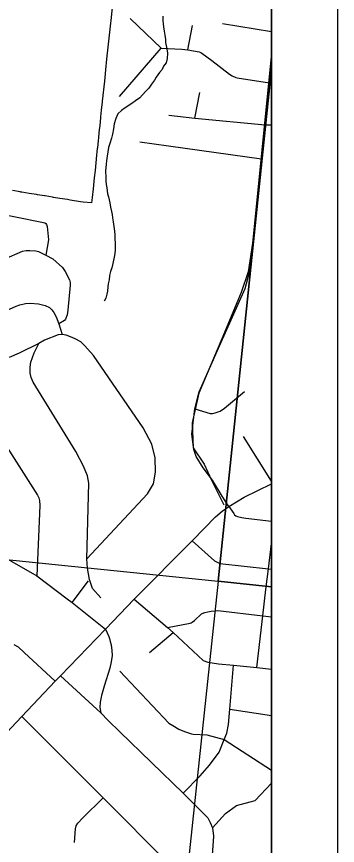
# Model space of a CAD drawing. Extents: x -8.2 to 38.5, y -0.1 to 21.9.
# Drawn here: x 8.576 to 9.063, y 17.376 to 18.635 of the extents above; entities that cross this region are included whole.
import ezdxf

# ---------------------------------------------------------------- set-up
doc = ezdxf.new("R2010")
doc.units = 0
for name, color, linetype in [('Default', 7, 'Continuous'), ('GM_X_Adjacent_County_Text', 7, 'Continuous'), ('GM_X_Airport_Location_Class_1', 7, 'Continuous'), ('GM_X_Airport_Location_Class_3', 7, 'Continuous'), ('GM_X_Minor_River', 7, 'Continuous'), ('GM_X_Section', 7, 'Continuous'), ('GM_X_Section_Text', 7, 'Continuous'), ('GM_X_Township', 7, 'Continuous'), ('GM_X_Township_Subdivision_Text', 7, 'Continuous'), ('GM_X_Township_Text', 7, 'Continuous'), ('GM_X_US_Location', 7, 'Continuous')]:
    doc.layers.add(name, color=color, linetype=linetype)

msp = doc.modelspace()

# ---------------------------------------------------------------- linework, layer by layer
at = {"layer": 'Default'}
for points in [[(8.9634, 15.7165), (8.9634, 21.1673), (3.5768, 21.1673)], [(8.9634, 15.3136), (8.9634, 20.7535), (8.8842, 20.7645), (4.0666, 20.7645), (4.0665, 20.7635), (4.0467, 20.5533), (4.0404, 20.4649), (4.0302, 20.3597), (3.9961, 19.9817), (3.9436, 19.3979), (3.9289, 19.2353), (3.8854, 18.7517), (3.8472, 18.3279), (3.8449, 18.303), (3.8435, 18.2895), (3.8184, 18.0516), (3.7486, 17.3899)]]:
    msp.add_lwpolyline(points, dxfattribs=at)
for points in [[(8.9634, 18.556), (8.9634, 18.7145), (7.9789, 18.8702), (7.8777, 17.8803), (8.8823, 17.7777)], [(8.9634, 17.769), (8.9634, 18.556), (8.8823, 17.7777)], [(8.9634, 16.781), (8.9634, 17.769), (8.8823, 17.7777), (8.7794, 16.8117)]]:
    msp.add_lwpolyline(points, close=True, dxfattribs=at)
at = {"layer": 'GM_X_Adjacent_County_Text'}
msp.add_lwpolyline([(7.8777, 17.8803), (8.8823, 17.7777), (8.7794, 16.8117), (7.7722, 16.8835)], close=True, dxfattribs=at)
at = {"layer": 'GM_X_Airport_Location_Class_1'}
msp.add_lwpolyline([(8.8984, 17.8911), (8.8882, 17.9068), (8.8735, 17.9311), (8.8597, 17.9498), (8.8492, 17.9667), (8.8455, 17.9777), (8.8423, 18.0009), (8.847, 18.0392), (8.8536, 18.0651), (8.885, 18.1359), (8.9234, 18.2218), (8.9301, 18.2464), (8.936, 18.2988), (8.9483, 18.4189), (8.9536, 18.4701), (8.9601, 18.5341), (8.9634, 18.5658)], dxfattribs=at)
at = {"layer": 'GM_X_Airport_Location_Class_3'}
for points in [[(8.8984, 17.8911), (8.9219, 17.9049), (8.9634, 17.9255)], [(8.4223, 17.3635), (8.441, 17.3986), (8.4539, 17.4264), (8.4691, 17.4508), (8.4773, 17.4639), (8.5028, 17.4879), (8.522, 17.506), (8.5683, 17.5551), (8.5844, 17.5721), (8.6351, 17.6259), (8.6429, 17.6341), (8.7111, 17.7045), (8.7547, 17.7501), (8.8431, 17.8388), (8.8435, 17.8393), (8.8783, 17.8753), (8.8884, 17.8837), (8.8984, 17.8911)]]:
    msp.add_lwpolyline(points, dxfattribs=at)
at = {"layer": 'GM_X_Minor_River'}
msp.add_lwpolyline([(8.7984, 18.6352), (8.7986, 18.6288), (8.7991, 18.6234), (8.7993, 18.6188), (8.8002, 18.6127), (8.8015, 18.6066), (8.8024, 18.5997), (8.8026, 18.5951), (8.8045, 18.5859), (8.8054, 18.5791), (8.8047, 18.5711), (8.8033, 18.5643), (8.7996, 18.5595), (8.7972, 18.5543), (8.7935, 18.5495), (8.788, 18.5425), (8.7859, 18.538), (8.7811, 18.5318), (8.7771, 18.5262), (8.7719, 18.5208), (8.7632, 18.5112), (8.7569, 18.5066), (8.7514, 18.5026), (8.7413, 18.4962), (8.7354, 18.4919), (8.7299, 18.4868), (8.727, 18.4797), (8.7247, 18.4718), (8.7233, 18.4642), (8.7218, 18.4559), (8.7205, 18.4499), (8.7179, 18.442), (8.7161, 18.436), (8.7141, 18.4228), (8.7127, 18.4156), (8.7125, 18.4107), (8.7113, 18.4001), (8.7117, 18.3906), (8.7118, 18.3853), (8.7124, 18.3799), (8.7133, 18.3746), (8.7145, 18.3658), (8.7158, 18.3611), (8.7177, 18.3519), (8.719, 18.3451), (8.7203, 18.3389), (8.7216, 18.3343), (8.7222, 18.329), (8.7231, 18.3232), (8.7248, 18.3087), (8.7253, 18.3034), (8.7255, 18.2976), (8.726, 18.2904), (8.7258, 18.2851), (8.726, 18.2805), (8.7257, 18.2748), (8.7247, 18.2692), (8.7225, 18.2597), (8.7207, 18.2534), (8.719, 18.2477), (8.7176, 18.2417), (8.7169, 18.2349), (8.7156, 18.2289), (8.715, 18.2243), (8.7144, 18.2179), (8.7134, 18.213), (8.712, 18.2073), (8.7092, 18.2025)], dxfattribs=at)
at = {"layer": 'GM_X_Section'}
msp.add_lwpolyline([(8.9634, 15.3136), (8.9634, 20.7645), (2.1634, 20.7645), (2.1634, 13.9645)], dxfattribs=at)
at = {"layer": 'GM_X_Section_Text'}
msp.add_lwpolyline([(8.7239, 18.6732), (8.7192, 18.6288), (8.7188, 18.6245), (8.7145, 18.5834), (8.7136, 18.5749), (8.7125, 18.5643), (8.712, 18.5592), (8.7096, 18.5364), (8.7065, 18.5064), (8.7063, 18.5052), (8.705, 18.4927), (8.7039, 18.4825), (8.7038, 18.4808), (8.7025, 18.4695), (8.7018, 18.4629), (8.7013, 18.4581), (8.7005, 18.4508), (8.7002, 18.4467), (8.699, 18.4353), (8.6989, 18.4338), (8.6984, 18.4291), (8.6979, 18.424), (8.6967, 18.4126), (8.6955, 18.4012), (8.6943, 18.3899), (8.6926, 18.3733), (8.6912, 18.3601), (8.6903, 18.3517), (8.6775, 18.3528), (8.6735, 18.3535), (8.6579, 18.356), (8.6534, 18.3568), (8.6422, 18.3586), (8.6325, 18.3602), (8.631, 18.3604), (8.6197, 18.3623), (8.6188, 18.3624), (8.6083, 18.3641), (8.6067, 18.3644), (8.5955, 18.3662), (8.5953, 18.3663), (8.5843, 18.3681), (8.5827, 18.3683), (8.5816, 18.3685), (8.5701, 18.3704)], dxfattribs=at)
at = {"layer": 'GM_X_Township'}
for p, q in [((9.0634, 20.8645), (9.0634, 13.8645)), ((8.9634, 20.7645), (8.9634, 13.9645))]:
    msp.add_line(p, q, dxfattribs=at)
at = {"layer": 'GM_X_Township_Subdivision_Text'}
for p, q in [((8.8363, 18.5839), (8.8433, 18.6211)), ((8.8887, 18.6241), (8.9634, 18.6121)), ((8.7325, 18.5132), (8.796, 18.5867)), ((8.8471, 18.4803), (8.8545, 18.5196)), ((8.9536, 18.4701), (8.9634, 18.4704)), ((8.9634, 17.9295), (8.9208, 17.9972)), ((8.6605, 17.745), (8.6855, 17.778)), ((8.7783, 17.6695), (8.8138, 17.6995)), ((8.6429, 17.6341), (8.7042, 17.5779)), ((8.8999, 17.5833), (8.9634, 17.5737))]:
    msp.add_line(p, q, dxfattribs=at)
for points in [[(8.7487, 18.6317), (8.796, 18.5867), (8.8271, 18.5852), (8.8363, 18.5839), (8.8534, 18.5809), (8.8561, 18.5799), (8.8574, 18.5792), (8.8725, 18.5678), (8.8996, 18.547), (8.9038, 18.5446), (8.9093, 18.5423), (8.9113, 18.5417), (8.9601, 18.5341)], [(8.8076, 18.4849), (8.8471, 18.4803), (8.9536, 18.4701)], [(8.7632, 18.4444), (8.8068, 18.4384), (8.9483, 18.4189)], [(8.3905, 18.3523), (8.4176, 18.3476), (8.4185, 18.3474), (8.4585, 18.3541), (8.4645, 18.3528), (8.5267, 18.3403), (8.6171, 18.3222), (8.6193, 18.3215), (8.6209, 18.3206), (8.6218, 18.3191), (8.6227, 18.316), (8.6249, 18.2957), (8.6207, 18.2723)], [(8.5577, 18.2664), (8.5854, 18.2784), (8.5908, 18.2795), (8.5964, 18.2797), (8.6056, 18.279), (8.6097, 18.2782), (8.6207, 18.2723), (8.6314, 18.2667), (8.6459, 18.2538), (8.6503, 18.2476), (8.6566, 18.2348), (8.6579, 18.231), (8.6578, 18.2268), (8.6543, 18.1892), (8.6529, 18.182), (8.6505, 18.1752), (8.6489, 18.1735), (8.6403, 18.1681)], [(8.5034, 18.1513), (8.5209, 18.1665), (8.5448, 18.1812), (8.5759, 18.1951), (8.5812, 18.1971), (8.5899, 18.1992), (8.5968, 18.1997), (8.6097, 18.1987), (8.6199, 18.1961), (8.6263, 18.1929), (8.6297, 18.1897), (8.6329, 18.1856), (8.6366, 18.179), (8.6403, 18.1681), (8.6458, 18.1521)], [(8.7043, 17.7523), (8.6914, 17.7663), (8.6872, 17.7801), (8.6842, 17.7973), (8.683, 17.8114), (8.7752, 17.9101), (8.7843, 17.9251), (8.787, 17.9433), (8.7868, 17.9646), (8.7816, 17.9853), (8.7685, 18.0103), (8.6932, 18.1202), (8.6799, 18.135), (8.6737, 18.1407), (8.6654, 18.1456), (8.6581, 18.1487), (8.6515, 18.1509), (8.6458, 18.1521), (8.6393, 18.1515), (8.6186, 18.1433), (8.6102, 18.1385), (8.5802, 18.1236), (8.5649, 18.1171)], [(8.683, 17.8114), (8.686, 17.9263), (8.684, 17.9374), (8.6779, 17.952), (8.6663, 17.9743), (8.6016, 18.0797), (8.5986, 18.0866), (8.597, 18.0935), (8.597, 18.1025), (8.5981, 18.1099), (8.603, 18.1242), (8.6102, 18.1385)], [(8.847, 18.0392), (8.8703, 18.0323), (8.874, 18.0322), (8.8776, 18.0329), (8.8853, 18.0356), (8.8922, 18.0401), (8.9224, 18.0653)], [(8.8984, 17.8911), (8.9059, 17.8802), (8.9073, 17.8784), (8.9094, 17.877), (8.9115, 17.876), (8.9185, 17.8743), (8.9243, 17.8731), (8.9634, 17.8685)], [(8.8431, 17.8388), (8.8769, 17.8087), (8.8847, 17.8043), (8.9586, 17.7963), (8.9634, 17.7958)], [(8.9413, 17.6463), (8.9503, 17.7251), (8.9548, 17.765), (8.9586, 17.7963), (8.9634, 17.835)], [(8.7547, 17.7501), (8.8054, 17.7073), (8.8397, 17.7137), (8.8416, 17.7144), (8.843, 17.7153), (8.8463, 17.7181), (8.8569, 17.7278), (8.8579, 17.7285), (8.8622, 17.73), (8.8667, 17.7311), (8.8715, 17.7321), (8.8774, 17.7328), (8.8819, 17.7329), (8.9503, 17.7251), (8.9634, 17.7236)], [(8.8054, 17.7073), (8.8138, 17.6995), (8.8596, 17.6573), (8.8668, 17.6544), (8.8827, 17.6522), (8.9055, 17.6499), (8.9413, 17.6463), (8.9634, 17.6441)], [(8.5724, 17.6812), (8.5787, 17.6777), (8.588, 17.6691), (8.6351, 17.6259)], [(8.7329, 17.6412), (8.8077, 17.5622), (8.8133, 17.5584), (8.8226, 17.5527), (8.8314, 17.5492), (8.8418, 17.5458), (8.8445, 17.5454), (8.865, 17.5441), (8.8914, 17.5371), (8.9634, 17.4909)], [(8.829, 17.4556), (8.8551, 17.4819), (8.8692, 17.4983), (8.8837, 17.5182), (8.8914, 17.5371), (8.8954, 17.5468), (8.898, 17.5601), (8.8999, 17.5833), (8.9055, 17.6499)], [(8.5844, 17.5721), (8.7079, 17.4485), (8.8076, 17.3487)], [(8.8736, 17.4032), (8.8933, 17.4251), (8.9103, 17.4369), (8.9309, 17.4425), (8.9385, 17.4446), (8.9634, 17.4711)], [(8.6645, 17.381), (8.6659, 17.4016), (8.6669, 17.4062), (8.6694, 17.4102), (8.6768, 17.4184), (8.7079, 17.4485)]]:
    msp.add_lwpolyline(points, dxfattribs=at)
at = {"layer": 'GM_X_Township_Text'}
msp.add_line((8.6072, 17.7856), (8.6529, 17.7508), dxfattribs=at)
for points in [[(8.3925, 18.143), (8.5161, 18.0452), (8.5212, 18.0404), (8.5255, 18.0356), (8.5303, 18.0294), (8.5342, 18.0235), (8.5405, 18.0141), (8.6046, 17.9138), (8.6082, 17.9079), (8.61, 17.904), (8.611, 17.9), (8.6118, 17.8926), (8.6072, 17.7856)], [(8.17, 17.9328), (8.2267, 17.9333), (8.233, 17.9334), (8.2712, 17.9276), (8.2825, 17.9242), (8.2992, 17.919), (8.3353, 17.9049), (8.3578, 17.8938), (8.3894, 17.8779), (8.4048, 17.8692), (8.464, 17.857), (8.4766, 17.8544), (8.5003, 17.8474), (8.5124, 17.8407), (8.5308, 17.8293), (8.6072, 17.7856)], [(8.6529, 17.7508), (8.6605, 17.745), (8.7111, 17.7045), (8.7162, 17.6938), (8.7172, 17.6906), (8.7185, 17.6858), (8.7197, 17.6809), (8.721, 17.6721), (8.7212, 17.6646), (8.72, 17.6551), (8.7179, 17.6453), (8.7095, 17.6181), (8.7055, 17.6039), (8.7034, 17.594), (8.7029, 17.5857), (8.7042, 17.5779)], [(8.7042, 17.5779), (8.7152, 17.5663), (8.733, 17.549)], [(8.733, 17.549), (8.829, 17.4556), (8.8665, 17.4181), (8.8704, 17.4111), (8.8736, 17.4032), (8.8752, 17.3907), (8.8703, 17.3187), (8.8708, 17.3106), (8.8723, 17.3041), (8.876, 17.2975), (8.8814, 17.2906), (8.8856, 17.2861), (8.892, 17.2823), (8.899, 17.2793), (8.9253, 17.2756), (8.9634, 17.2718)]]:
    msp.add_lwpolyline(points, dxfattribs=at)
at = {"layer": 'GM_X_US_Location'}
msp.add_lwpolyline([(8.9634, 18.5786), (8.9346, 18.2909), (8.928, 18.247), (8.9175, 18.2159), (8.888, 18.1452), (8.8531, 18.0628), (8.8429, 18.0181), (8.8445, 17.9798), (8.8612, 17.9551), (8.8724, 17.9309), (8.8908, 17.8937)], dxfattribs=at)

doc.saveas('drawing.dxf')
